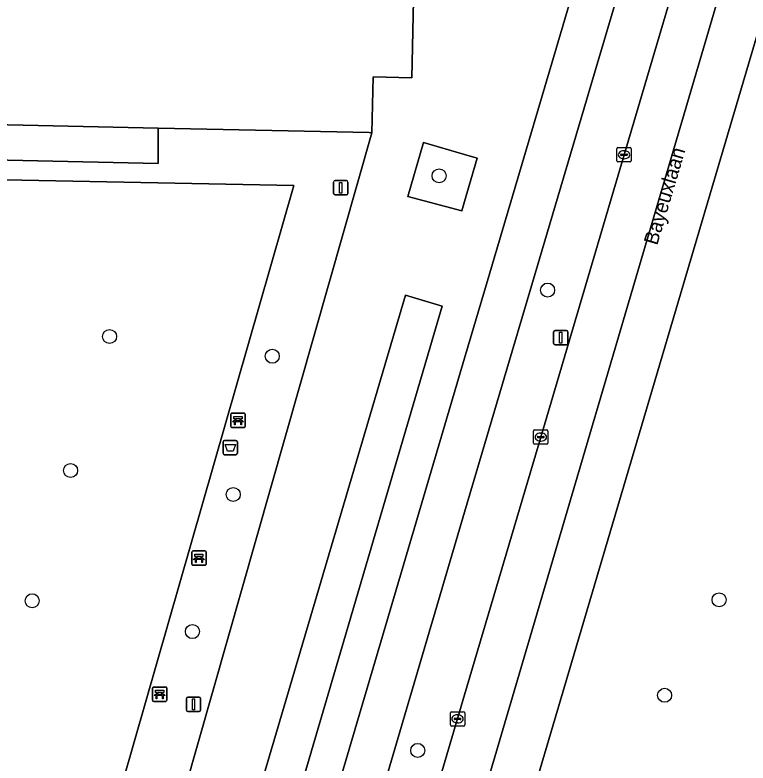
# Model space of a CAD drawing. Extents: x 159817 to 160765, y 380688 to 381638.
# Drawn here: x 160468.6 to 160519.8, y 381154.3 to 381206.5 of the extents above; entities that cross this region are included whole.
import ezdxf

# ---------------------------------------------------------------- set-up
doc = ezdxf.new("R2010")
doc.units = 0
for name, color, linetype in [('IMGEO_Afvalbak', 7, 'Continuous'), ('IMGEO_Bank', 7, 'Continuous'), ('IMGEO_Berm_groen', 7, 'Continuous'), ('IMGEO_Boom', 7, 'Continuous'), ('IMGEO_Erf', 7, 'Continuous'), ('IMGEO_Fietspad_gesloten', 7, 'Continuous'), ('IMGEO_Groenvoorziening', 7, 'Continuous'), ('IMGEO_Haag', 7, 'Continuous'), ('IMGEO_Kolk', 7, 'Continuous'), ('IMGEO_Lichtmast', 7, 'Continuous'), ('IMGEO_Openbare_ruimte_label', 7, 'Continuous'), ('IMGEO_Pand', 7, 'Continuous'), ('IMGEO_Rijbaan_regionaal_gesloten', 7, 'Continuous'), ('IMGEO_Voetpad_open', 7, 'Continuous')]:
    doc.layers.add(name, color=color, linetype=linetype)

msp = doc.modelspace()

# ---------------------------------------------------------------- linework, layer by layer
at = {"layer": 'IMGEO_Afvalbak'}
for p, q in [((160483.154, 381175.895), (160483.154, 381176.695)), ((160483.154, 381176.695), (160483.154, 381175.895)), ((160483.254, 381176.795), (160484.044, 381176.795)), ((160484.044, 381176.795), (160483.254, 381176.795)), ((160484.144, 381176.695), (160484.144, 381175.895)), ((160484.144, 381175.895), (160484.144, 381176.695)), ((160484.044, 381175.795), (160483.254, 381175.795)), ((160483.254, 381175.795), (160484.044, 381175.795))]:
    msp.add_line(p, q, dxfattribs=at)
msp.add_lwpolyline([(160483.297, 381176.509), (160484.001, 381176.509), (160483.852, 381176.039), (160483.446, 381176.039), (160483.297, 381176.509)], dxfattribs=at)
for centre, start, end in [((160483.254, 381176.695), 90, 180), ((160483.254, 381176.695), 90, 180), ((160484.044, 381176.695), 0, 90), ((160484.044, 381176.695), 360, 90), ((160483.254, 381175.895), 180, 270), ((160483.254, 381175.895), 180, 270), ((160484.044, 381175.895), 270, 0), ((160484.044, 381175.895), 270, 0)]:
    msp.add_arc(centre, 0.1, start, end, dxfattribs=at)
at = {"layer": 'IMGEO_Bank'}
for p, q in [((160483.688, 381177.765), (160483.688, 381178.606)), ((160483.688, 381178.606), (160483.688, 381177.765)), ((160483.763, 381178.69), (160484.604, 381178.69)), ((160484.604, 381178.69), (160483.763, 381178.69)), ((160484.688, 381178.615), (160484.688, 381177.774)), ((160484.688, 381177.774), (160484.688, 381178.615)), ((160484.385, 381178.088), (160483.992, 381178.088)), ((160483.997, 381178.196), (160483.997, 381178.302)), ((160484.041, 381178.302), (160484.041, 381178.196)), ((160484.329, 381178.308), (160484.047, 381178.308)), ((160484.047, 381178.19), (160484.329, 381178.19)), ((160484.335, 381178.196), (160484.335, 381178.302)), ((160484.379, 381178.302), (160484.379, 381178.196)), ((160484.613, 381177.69), (160483.772, 381177.69)), ((160483.772, 381177.69), (160484.613, 381177.69)), ((160480.962, 381168.149), (160480.962, 381168.99)), ((160480.962, 381168.99), (160480.962, 381168.149)), ((160481.037, 381169.074), (160481.878, 381169.074)), ((160481.878, 381169.074), (160481.037, 381169.074)), ((160481.271, 381168.58), (160481.271, 381168.686)), ((160481.315, 381168.686), (160481.315, 381168.58)), ((160481.603, 381168.692), (160481.321, 381168.692)), ((160481.609, 381168.58), (160481.609, 381168.686)), ((160481.653, 381168.686), (160481.653, 381168.58)), ((160481.962, 381168.999), (160481.962, 381168.158)), ((160481.962, 381168.158), (160481.962, 381168.999)), ((160481.659, 381168.472), (160481.266, 381168.472)), ((160481.321, 381168.574), (160481.603, 381168.574)), ((160481.887, 381168.074), (160481.046, 381168.074)), ((160481.046, 381168.074), (160481.887, 381168.074)), ((160478.222, 381158.651), (160478.222, 381159.492)), ((160478.222, 381159.492), (160478.222, 381158.651)), ((160478.297, 381159.576), (160479.138, 381159.576)), ((160479.138, 381159.576), (160478.297, 381159.576)), ((160479.222, 381159.501), (160479.222, 381158.66)), ((160479.222, 381158.66), (160479.222, 381159.501)), ((160478.919, 381158.974), (160478.526, 381158.974)), ((160478.531, 381159.082), (160478.531, 381159.188)), ((160478.575, 381159.188), (160478.575, 381159.082)), ((160478.863, 381159.194), (160478.581, 381159.194)), ((160478.581, 381159.076), (160478.863, 381159.076)), ((160478.869, 381159.082), (160478.869, 381159.188)), ((160478.913, 381159.188), (160478.913, 381159.082)), ((160479.147, 381158.576), (160478.306, 381158.576)), ((160478.306, 381158.576), (160479.147, 381158.576))]:
    msp.add_line(p, q, dxfattribs=at)
for points in [[(160483.935, 381178.088), (160483.793, 381178.088), (160483.905, 381178.19), (160483.991, 381178.19)], [(160483.991, 381178.308), (160483.905, 381178.308), (160483.905, 381178.469), (160484.468, 381178.469), (160484.468, 381178.308), (160484.385, 381178.308)], [(160483.985, 381178.081), (160483.985, 381177.874), (160483.942, 381177.874), (160483.942, 381178.081)], [(160484.385, 381178.19), (160484.468, 381178.19), (160484.58, 381178.088), (160484.441, 381178.088)], [(160484.435, 381178.081), (160484.435, 381177.874), (160484.391, 381177.874), (160484.391, 381178.081)], [(160481.265, 381168.692), (160481.179, 381168.692), (160481.179, 381168.853), (160481.742, 381168.853), (160481.742, 381168.692), (160481.659, 381168.692)], [(160481.209, 381168.472), (160481.067, 381168.472), (160481.179, 381168.574), (160481.265, 381168.574)], [(160481.259, 381168.465), (160481.259, 381168.258), (160481.216, 381168.258), (160481.216, 381168.465)], [(160481.659, 381168.574), (160481.742, 381168.574), (160481.854, 381168.472), (160481.715, 381168.472)], [(160481.709, 381168.465), (160481.709, 381168.258), (160481.665, 381168.258), (160481.665, 381168.465)], [(160478.525, 381159.194), (160478.439, 381159.194), (160478.439, 381159.355), (160479.002, 381159.355), (160479.002, 381159.194), (160478.919, 381159.194)], [(160478.469, 381158.974), (160478.327, 381158.974), (160478.439, 381159.076), (160478.525, 381159.076)], [(160478.519, 381158.967), (160478.519, 381158.76), (160478.476, 381158.76), (160478.476, 381158.967)], [(160478.919, 381159.076), (160479.002, 381159.076), (160479.114, 381158.974), (160478.975, 381158.974)], [(160478.969, 381158.967), (160478.969, 381158.76), (160478.925, 381158.76), (160478.925, 381158.967)]]:
    msp.add_lwpolyline(points, dxfattribs=at)
for centre, radius, start, end in [((160483.766, 381178.612), 0.0779, 92.4484, 184.2845), ((160483.766, 381178.612), 0.0779, 92.4484, 184.2845), ((160484.61, 381178.612), 0.0779, 2.4484, 94.2845), ((160484.61, 381178.612), 0.0779, 2.4484, 94.2845), ((160483.935, 381178.081), 0.00671, 2.8957, 87.1043), ((160483.992, 381178.081), 0.00671, 92.8957, 177.1043), ((160483.99, 381178.301), 0.00671, 2.8957, 87.1043), ((160483.99, 381178.197), 0.00671, 272.8957, 357.1043), ((160484.047, 381178.301), 0.00671, 92.8957, 177.1043), ((160484.047, 381178.197), 0.00671, 182.8957, 267.1043), ((160484.329, 381178.301), 0.00671, 2.8957, 87.1043), ((160484.329, 381178.197), 0.00671, 272.8957, 357.1043), ((160484.386, 381178.301), 0.00671, 92.8957, 177.1043), ((160484.386, 381178.197), 0.00671, 182.8957, 267.1043), ((160484.384, 381178.081), 0.00671, 2.8957, 87.1043), ((160484.441, 381178.081), 0.00671, 92.8957, 177.1043), ((160483.766, 381177.768), 0.0779, 182.4484, 274.2845), ((160483.766, 381177.768), 0.0779, 182.4484, 274.2845), ((160484.61, 381177.768), 0.0779, 272.4484, 4.2845), ((160484.61, 381177.768), 0.0779, 272.4484, 4.2845), ((160481.04, 381168.996), 0.0779, 92.4484, 184.2845), ((160481.04, 381168.996), 0.0779, 92.4484, 184.2845), ((160481.264, 381168.685), 0.00671, 2.8957, 87.1043), ((160481.321, 381168.685), 0.00671, 92.8957, 177.1043), ((160481.603, 381168.685), 0.00671, 2.8957, 87.1043), ((160481.66, 381168.685), 0.00671, 92.8957, 177.1043), ((160481.884, 381168.996), 0.0779, 2.4484, 94.2845), ((160481.884, 381168.996), 0.0779, 2.4484, 94.2845), ((160481.04, 381168.152), 0.0779, 182.4484, 274.2845), ((160481.04, 381168.152), 0.0779, 182.4484, 274.2845), ((160481.209, 381168.465), 0.00671, 2.8957, 87.1043), ((160481.266, 381168.465), 0.00671, 92.8957, 177.1043), ((160481.264, 381168.581), 0.00671, 272.8957, 357.1043), ((160481.321, 381168.581), 0.00671, 182.8957, 267.1043), ((160481.603, 381168.581), 0.00671, 272.8957, 357.1043), ((160481.66, 381168.581), 0.00671, 182.8957, 267.1043), ((160481.658, 381168.465), 0.00671, 2.8957, 87.1043), ((160481.715, 381168.465), 0.00671, 92.8957, 177.1043), ((160481.884, 381168.152), 0.0779, 272.4484, 4.2845), ((160481.884, 381168.152), 0.0779, 272.4484, 4.2845), ((160478.3, 381159.498), 0.0779, 92.4484, 184.2845), ((160478.3, 381159.498), 0.0779, 92.4484, 184.2845), ((160479.144, 381159.498), 0.0779, 2.4484, 94.2845), ((160479.144, 381159.498), 0.0779, 2.4484, 94.2845), ((160478.469, 381158.967), 0.00671, 2.8957, 87.1043), ((160478.526, 381158.967), 0.00671, 92.8957, 177.1043), ((160478.524, 381159.187), 0.00671, 2.8957, 87.1043), ((160478.524, 381159.083), 0.00671, 272.8957, 357.1043), ((160478.581, 381159.187), 0.00671, 92.8957, 177.1043), ((160478.581, 381159.083), 0.00671, 182.8957, 267.1043), ((160478.863, 381159.187), 0.00671, 2.8957, 87.1043), ((160478.863, 381159.083), 0.00671, 272.8957, 357.1043), ((160478.92, 381159.187), 0.00671, 92.8957, 177.1043), ((160478.92, 381159.083), 0.00671, 182.8957, 267.1043), ((160478.918, 381158.967), 0.00671, 2.8957, 87.1043), ((160478.975, 381158.967), 0.00671, 92.8957, 177.1043), ((160478.3, 381158.654), 0.0779, 182.4484, 274.2845), ((160478.3, 381158.654), 0.0779, 182.4484, 274.2845), ((160479.144, 381158.654), 0.0779, 272.4484, 4.2845), ((160479.144, 381158.654), 0.0779, 272.4484, 4.2845)]:
    msp.add_arc(centre, radius, start, end, dxfattribs=at)
at = {"layer": 'IMGEO_Berm_groen'}
for points in [[(160576.952, 381397.45), (160574.332, 381388.546), (160568.258, 381367.918), (160566.508, 381361.893), (160564.749, 381355.905), (160562.989, 381349.916), (160557.917, 381332.651), (160541.073, 381275.043), (160533.676, 381250), (160502.119, 381143.165), (160500, 381135.993), (160469.535, 381032.587)], [(160493.697, 381137.696), (160495.869, 381145.045), (160500, 381159.024), (160505.316, 381177.021), (160511.125, 381196.73), (160516.922, 381216.342), (160526.897, 381250), (160528.594, 381255.728), (160534.393, 381275.382), (160539.811, 381294.152), (160545.897, 381314.788), (160551.381, 381333.543), (160555.147, 381346.252)], [(160550.217, 381342.326), (160536.904, 381297.216), (160530.941, 381276.33), (160523.143, 381250), (160504.355, 381186.559), (160500, 381171.788), (160492.421, 381146.083), (160490.171, 381138.451), (160457.589, 381027.726), (160455.791, 381022.103)]]:
    msp.add_lwpolyline(points, dxfattribs=at)
at = {"layer": 'IMGEO_Boom'}
for centre in [(160498.216, 381195.264), (160505.793, 381187.284), (160475.223, 381184.047), (160486.581, 381182.669), (160472.506, 381174.691), (160483.854, 381173.017), (160469.826, 381165.599), (160517.753, 381165.66), (160481.003, 381163.444), (160513.956, 381158.998), (160496.726, 381155.15)]:
    msp.add_circle(centre, 0.489, dxfattribs=at)
at = {"layer": 'IMGEO_Erf'}
msp.add_lwpolyline([(160458.689, 381199.024), (160458.658, 381196.573), (160478.612, 381196.12), (160478.626, 381198.594)], close=True, dxfattribs=at)
at = {"layer": 'IMGEO_Fietspad_gesloten'}
msp.add_lwpolyline([(160553.057, 381352.663), (160549.41, 381350.864), (160547.841, 381345.046), (160534.113, 381298.458), (160527.9, 381276.994), (160522.877, 381259.975), (160519.933, 381250), (160519.715, 381249.262), (160501.455, 381187.47), (160500, 381182.537), (160489.508, 381146.96), (160492.421, 381146.083), (160500, 381171.788), (160504.355, 381186.559), (160523.143, 381250)], dxfattribs=at)
at = {"layer": 'IMGEO_Groenvoorziening'}
for points in [[(160500.875, 381196.486), (160500, 381196.741), (160497.121, 381197.578), (160496.034, 381193.829), (160499.806, 381192.814), (160500, 381193.48)], [(160488.085, 381194.577), (160467.91, 381194.975), (160456.341, 381154.771), (160475.327, 381150.131)], [(160498.43, 381186.174), (160495.868, 381186.92), (160484.517, 381148.46), (160486.511, 381147.861), (160487.122, 381147.678)]]:
    msp.add_lwpolyline(points, close=True, dxfattribs=at)
at = {"layer": 'IMGEO_Haag'}
msp.add_lwpolyline([(160487.122, 381147.678), (160498.43, 381186.174), (160495.868, 381186.92), (160484.517, 381148.46), (160486.511, 381147.861)], close=True, dxfattribs=at)
at = {"layer": 'IMGEO_Kolk'}
for p, q in [((160510.623, 381196.305), (160510.623, 381197.157)), ((160510.698, 381197.231), (160511.55, 381197.231)), ((160511.111, 381197.011), (160511.136, 381197.011)), ((160511.624, 381197.157), (160511.624, 381196.305)), ((160510.882, 381196.725), (160510.882, 381196.737)), ((160511.32, 381196.688), (160510.922, 381196.688)), ((160510.925, 381196.774), (160511.323, 381196.774)), ((160511.134, 381196.451), (160511.109, 381196.451)), ((160511.366, 381196.737), (160511.366, 381196.725)), ((160511.55, 381196.231), (160510.698, 381196.231)), ((160504.814, 381176.596), (160504.814, 381177.448)), ((160504.889, 381177.522), (160505.741, 381177.522)), ((160505.073, 381177.016), (160505.073, 381177.028)), ((160505.116, 381177.065), (160505.514, 381177.065)), ((160505.302, 381177.302), (160505.327, 381177.302)), ((160505.557, 381177.028), (160505.557, 381177.016)), ((160505.815, 381177.448), (160505.815, 381176.596)), ((160505.741, 381176.522), (160504.889, 381176.522)), ((160505.511, 381176.979), (160505.113, 381176.979)), ((160505.325, 381176.742), (160505.3, 381176.742)), ((160499.004, 381156.927), (160499.004, 381157.779)), ((160499.079, 381157.853), (160499.931, 381157.853)), ((160500.005, 381157.779), (160500.005, 381156.927)), ((160499.263, 381157.347), (160499.263, 381157.359)), ((160499.701, 381157.31), (160499.303, 381157.31)), ((160499.306, 381157.396), (160499.704, 381157.396)), ((160499.492, 381157.633), (160499.517, 381157.633)), ((160499.747, 381157.359), (160499.747, 381157.347)), ((160499.931, 381156.853), (160499.079, 381156.853)), ((160499.515, 381157.073), (160499.49, 381157.073))]:
    msp.add_line(p, q, dxfattribs=at)
for points in [[(160510.623, 381196.305), (160510.623, 381197.157)], [(160510.698, 381197.231), (160511.55, 381197.231)], [(160511.624, 381197.157), (160511.624, 381196.305)], [(160511.55, 381196.231), (160510.698, 381196.231)], [(160504.814, 381176.596), (160504.814, 381177.448)], [(160504.889, 381177.522), (160505.741, 381177.522)], [(160505.815, 381177.448), (160505.815, 381176.596)], [(160505.741, 381176.522), (160504.889, 381176.522)], [(160499.004, 381156.927), (160499.004, 381157.779)], [(160499.079, 381157.853), (160499.931, 381157.853)], [(160500.005, 381157.779), (160500.005, 381156.927)], [(160499.931, 381156.853), (160499.079, 381156.853)]]:
    msp.add_lwpolyline(points, dxfattribs=at)
for centre, radius, start, end in [((160510.7, 381197.155), 0.0765, 91.552, 178.448), ((160510.7, 381197.155), 0.0765, 91.552, 178.448), ((160511.548, 381197.155), 0.0765, 1.552, 88.448), ((160511.548, 381197.155), 0.0765, 1.552, 88.448), ((160510.922, 381196.734), 0.0403, 85.8775, 175.7526), ((160510.919, 381196.724), 0.0366, 178.938, 274.7102), ((160511.323, 381196.731), 0.043, 264.8664, 352.4533), ((160511.327, 381196.736), 0.0386, 1.7309, 96.639), ((160510.7, 381196.307), 0.0765, 181.552, 268.448), ((160510.7, 381196.307), 0.0765, 181.552, 268.448), ((160511.548, 381196.307), 0.0765, 271.552, 358.448), ((160511.548, 381196.307), 0.0765, 271.552, 358.448), ((160504.891, 381177.446), 0.0765, 91.552, 178.448), ((160504.891, 381177.446), 0.0765, 91.552, 178.448), ((160505.113, 381177.025), 0.0403, 85.8775, 175.7526), ((160505.518, 381177.027), 0.0386, 1.7309, 96.639), ((160505.739, 381177.446), 0.0765, 1.552, 88.448), ((160505.739, 381177.446), 0.0765, 1.552, 88.448), ((160504.891, 381176.598), 0.0765, 181.552, 268.448), ((160504.891, 381176.598), 0.0765, 181.552, 268.448), ((160505.11, 381177.015), 0.0366, 178.938, 274.7102), ((160505.514, 381177.022), 0.043, 264.8664, 352.4533), ((160505.739, 381176.598), 0.0765, 271.552, 358.448), ((160505.739, 381176.598), 0.0765, 271.552, 358.448), ((160499.081, 381157.777), 0.0765, 91.552, 178.448), ((160499.081, 381157.777), 0.0765, 91.552, 178.448), ((160499.929, 381157.777), 0.0765, 1.552, 88.448), ((160499.929, 381157.777), 0.0765, 1.552, 88.448), ((160499.303, 381157.356), 0.0403, 85.8775, 175.7526), ((160499.3, 381157.346), 0.0366, 178.938, 274.7102), ((160499.704, 381157.353), 0.043, 264.8664, 352.4533), ((160499.708, 381157.358), 0.0386, 1.7309, 96.639), ((160499.081, 381156.929), 0.0765, 181.552, 268.448), ((160499.081, 381156.929), 0.0765, 181.552, 268.448), ((160499.929, 381156.929), 0.0765, 271.552, 358.448), ((160499.929, 381156.929), 0.0765, 271.552, 358.448)]:
    msp.add_arc(centre, radius, start, end, dxfattribs=at)
for centre, major_axis, ratio, start_param, end_param in [((160511.11, 381196.731), (-0.387, 0.002), 0.722429, 4.712389, 7.853982), ((160511.135, 381196.731), (-0.39, 0.002), 0.717154, 1.570796, 4.712389), ((160505.301, 381177.022), (-0.387, 0.002), 0.722429, 4.712389, 7.853982), ((160505.326, 381177.022), (-0.39, 0.002), 0.717154, 1.570796, 4.712389), ((160499.491, 381157.353), (-0.387, 0.002), 0.722429, 4.712389, 7.853982), ((160499.516, 381157.353), (-0.39, 0.002), 0.717154, 1.570796, 4.712389)]:
    msp.add_ellipse(centre, major_axis=major_axis, ratio=ratio, start_param=start_param, end_param=end_param, dxfattribs=at)
at = {"layer": 'IMGEO_Lichtmast'}
for p, q in [((160490.859, 381194.031), (160490.859, 381194.831)), ((160490.859, 381194.831), (160490.859, 381194.031)), ((160490.959, 381194.931), (160491.749, 381194.931)), ((160491.749, 381194.931), (160490.959, 381194.931)), ((160491.849, 381194.831), (160491.849, 381194.031)), ((160491.849, 381194.031), (160491.849, 381194.831)), ((160491.749, 381193.931), (160490.959, 381193.931)), ((160490.959, 381193.931), (160491.749, 381193.931)), ((160506.209, 381183.562), (160506.209, 381184.362)), ((160506.209, 381184.362), (160506.209, 381183.562)), ((160506.309, 381184.462), (160507.099, 381184.462)), ((160507.099, 381184.462), (160506.309, 381184.462)), ((160507.199, 381184.362), (160507.199, 381183.562)), ((160507.199, 381183.562), (160507.199, 381184.362)), ((160507.099, 381183.462), (160506.309, 381183.462)), ((160506.309, 381183.462), (160507.099, 381183.462)), ((160480.587, 381157.964), (160480.587, 381158.764)), ((160480.587, 381158.764), (160480.587, 381157.964)), ((160480.687, 381158.864), (160481.477, 381158.864)), ((160481.477, 381158.864), (160480.687, 381158.864)), ((160481.577, 381158.764), (160481.577, 381157.964)), ((160481.577, 381157.964), (160481.577, 381158.764)), ((160481.477, 381157.864), (160480.687, 381157.864)), ((160480.687, 381157.864), (160481.477, 381157.864))]:
    msp.add_line(p, q, dxfattribs=at)
for points in [[(160491.279, 381194.806), (160491.429, 381194.806), (160491.429, 381194.056), (160491.279, 381194.056), (160491.279, 381194.806)], [(160506.629, 381184.337), (160506.779, 381184.337), (160506.779, 381183.587), (160506.629, 381183.587), (160506.629, 381184.337)], [(160481.007, 381158.739), (160481.157, 381158.739), (160481.157, 381157.989), (160481.007, 381157.989), (160481.007, 381158.739)]]:
    msp.add_lwpolyline(points, dxfattribs=at)
for centre, start, end in [((160490.959, 381194.831), 90, 180), ((160490.959, 381194.831), 90, 180), ((160491.749, 381194.831), 0, 90), ((160491.749, 381194.831), 360, 90), ((160490.959, 381194.031), 180, 270), ((160490.959, 381194.031), 180, 270), ((160491.749, 381194.031), 270, 0), ((160491.749, 381194.031), 270, 0), ((160506.309, 381184.362), 90, 180), ((160506.309, 381184.362), 90, 180), ((160507.099, 381184.362), 0, 90), ((160507.099, 381184.362), 360, 90), ((160506.309, 381183.562), 180, 270), ((160506.309, 381183.562), 180, 270), ((160507.099, 381183.562), 270, 0), ((160507.099, 381183.562), 270, 0), ((160480.687, 381158.764), 90, 180), ((160480.687, 381158.764), 90, 180), ((160481.477, 381158.764), 0, 90), ((160481.477, 381158.764), 360, 90), ((160480.687, 381157.964), 180, 270), ((160480.687, 381157.964), 180, 270), ((160481.477, 381157.964), 270, 0), ((160481.477, 381157.964), 270, 0)]:
    msp.add_arc(centre, 0.1, start, end, dxfattribs=at)
at = {"layer": 'IMGEO_Pand'}
msp.add_lwpolyline([(160435.52, 381173.081), (160439.903, 381188.428), (160442.752, 381198.405), (160442.255, 381198.614), (160444.034, 381199.967), (160444.02, 381199.341), (160458.689, 381199.024), (160478.626, 381198.594), (160493.349, 381198.276), (160493.535, 381198.272), (160493.619, 381202.165), (160496.32, 381202.106), (160496.438, 381207.555), (160496.248, 381207.559), (160444.177, 381208.684), (160444.103, 381205.275), (160442.732, 381205.305), (160442.739, 381205.64), (160442.35, 381205.648), (160442.333, 381204.902), (160437.934, 381201.555)], dxfattribs=at)
at = {"layer": 'IMGEO_Rijbaan_regionaal_gesloten'}
msp.add_lwpolyline([(160555.147, 381346.252), (160551.381, 381333.543), (160545.897, 381314.788), (160539.811, 381294.152), (160534.393, 381275.382), (160528.594, 381255.728), (160526.897, 381250), (160516.922, 381216.342), (160511.125, 381196.73), (160505.316, 381177.021), (160500, 381159.024), (160495.869, 381145.045), (160498.994, 381144.105), (160559.769, 381350.636), (160561.393, 381356.646)], dxfattribs=at)
msp.add_lwpolyline([(160557.917, 381332.651), (160562.989, 381349.916), (160564.749, 381355.905), (160561.393, 381356.646), (160559.769, 381350.636), (160498.994, 381144.105), (160502.119, 381143.165), (160533.676, 381250), (160541.073, 381275.043)], close=True, dxfattribs=at)
at = {"layer": 'IMGEO_Voetpad_open'}
for points in [[(160522.877, 381259.975), (160512.39, 381263.07), (160512.297, 381257.568), (160509.614, 381257.613), (160509.549, 381253.719), (160509.395, 381253.722), (160496.248, 381207.559), (160496.438, 381207.555), (160496.32, 381202.106), (160493.619, 381202.165), (160493.535, 381198.272), (160478.424, 381145.229), (160481.686, 381144.256), (160485.186, 381143.222), (160486.511, 381147.861), (160484.517, 381148.46), (160495.868, 381186.92), (160498.43, 381186.174), (160487.122, 381147.678), (160489.508, 381146.96), (160500, 381182.537), (160501.455, 381187.47), (160519.715, 381249.262), (160519.933, 381250)], [(160493.535, 381198.272), (160493.349, 381198.276), (160478.626, 381198.594), (160478.612, 381196.12), (160458.658, 381196.573), (160458.689, 381199.024), (160444.02, 381199.341), (160444.034, 381199.967), (160442.255, 381198.614), (160442.752, 381198.405), (160439.903, 381188.428), (160442.271, 381187.737), (160437.835, 381172.402), (160435.52, 381173.081), (160434.066, 381167.99), (160433.861, 381168.049), (160430.618, 381156.923), (160430.636, 381156.918), (160450.057, 381152.144), (160456.63, 381150.554), (160458.476, 381150.116), (160478.153, 381145.295), (160478.424, 381145.229)], [(160500.875, 381196.486), (160500, 381193.48), (160499.806, 381192.814), (160496.034, 381193.829), (160497.121, 381197.578), (160500, 381196.741)], [(160475.327, 381150.131), (160456.341, 381154.771), (160451.648, 381155.901), (160451.066, 381156.054), (160450.959, 381156.208), (160446.216, 381157.374), (160440.565, 381158.772), (160440.286, 381158.844), (160440.079, 381158.862), (160440.45, 381160.144), (160438.038, 381160.822), (160436.911, 381156.947), (160433.064, 381158), (160434.164, 381161.819), (160436.244, 381161.308), (160444.384, 381189.407), (160446.078, 381195.278), (160457.138, 381195.032), (160462.173, 381194.94), (160462.377, 381195.081), (160463.004, 381195.079), (160467.91, 381194.975), (160488.085, 381194.577)]]:
    msp.add_lwpolyline(points, close=True, dxfattribs=at)

# ---------------------------------------------------------------- texts
at = {"layer": 'IMGEO_Openbare_ruimte_label'}
msp.add_text('Bayeuxlaan', height=1, rotation=73.5587, dxfattribs=at).set_placement((160513.437, 381190.364))

doc.saveas('drawing.dxf')
